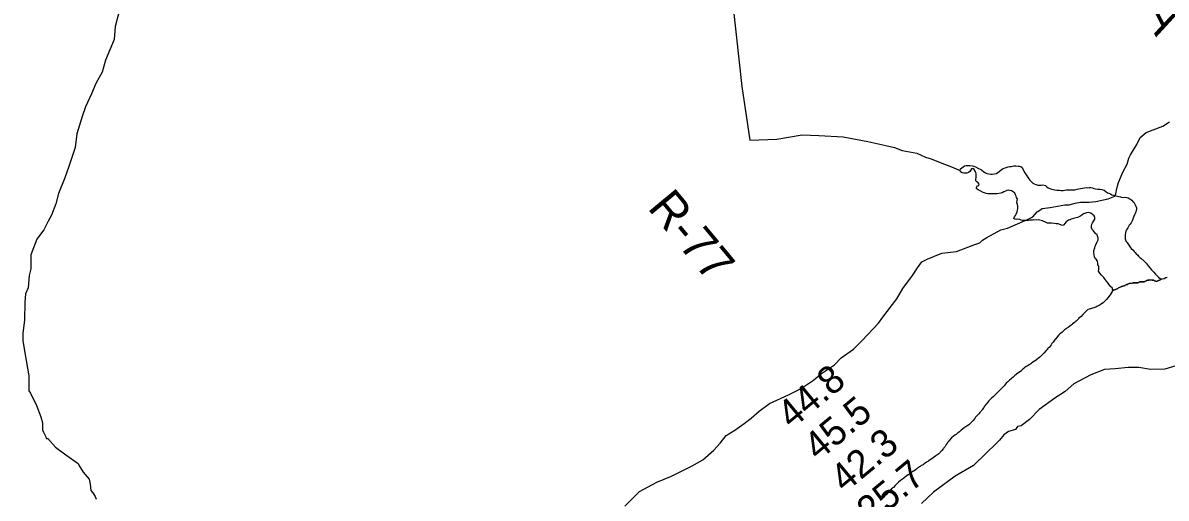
# Model space of a CAD drawing. Extents: x 3146026 to 3183936, y 897894 to 923344.
# Drawn here: x 3162294 to 3165052, y 916199 to 917345 of the extents above; entities that cross this region are included whole.
import ezdxf

# ---------------------------------------------------------------- set-up
doc = ezdxf.new("R2010")
doc.units = 0
for name, color, linetype in [('V-RIVR-EDGE', 7, 'Continuous'), ('V-RIVR-RANG', 7, 'Continuous'), ('V-RIVR-RANG-IDEN', 7, 'Continuous'), ('V-SITE-VEGE', 7, 'Continuous'), ('V-TOPO-SHOR', 7, 'Continuous')]:
    doc.layers.add(name, color=color, linetype=linetype)

msp = doc.modelspace()

# ---------------------------------------------------------------- linework, layer by layer
at = {"layer": 'V-RIVR-EDGE'}
msp.add_lwpolyline([(3165075.6, 916517.8), (3165048.8, 916509.7), (3165014.7, 916509.2), (3164986.7, 916513.8), (3164960.5, 916513.9), (3164929.1, 916510.6), (3164903.8, 916508.8), (3164870.9, 916496.4), (3164829.7, 916474.3), (3164808.7, 916456.4), (3164783.4, 916440), (3164745.5, 916412.4), (3164722.9, 916388.4), (3164702.5, 916373.2), (3164693.7, 916371.7), (3164688.5, 916364.4), (3164681.1, 916362), (3164671.7, 916359.6), (3164660.7, 916351.4), (3164650, 916338.3), (3164641.5, 916329.8), (3164617.7, 916307), (3164587.4, 916277.8), (3164543.5, 916251.8), (3164491, 916213.2), (3164462.3, 916186.2)], dxfattribs=at)
at = {"layer": 'V-SITE-VEGE'}
for points in [[(3162531.5, 917390.7), (3162516.8, 917336.4), (3162514.7, 917305.1), (3162493.7, 917255.1), (3162485.3, 917225.8), (3162470.7, 917198.7), (3162460.2, 917173.7), (3162445.5, 917142.4), (3162437.1, 917119.5), (3162424.6, 917077.7), (3162420.3, 917044.3), (3162405.6, 916998.4), (3162395.2, 916971.3), (3162380.5, 916933.8), (3162374.2, 916908.7), (3162363.7, 916881.6), (3162355.3, 916867), (3162344.9, 916846.1), (3162336.5, 916835.7), (3162328.1, 916823.2), (3162319.8, 916802.3), (3162313.5, 916785.6), (3162313.4, 916752.2), (3162309.2, 916735.5), (3162307.1, 916706.3), (3162300.8, 916691.7), (3162298.7, 916670.8)], [(3164928.8, 916926.7), (3164930.9, 916932.9), (3164933, 916945.5), (3164937.2, 916960.1), (3164947.7, 916985.1), (3164958.2, 917003.9), (3164962.4, 917018.5), (3164966.6, 917026.8), (3164974.9, 917041.4), (3164981.2, 917051.9), (3164989.6, 917068.5), (3165004.2, 917081), (3165043.9, 917095.6), (3165060.6, 917106)], [(3163746.1, 916179.1), (3163781.7, 916214.5), (3163823.5, 916237.4), (3163859, 916252), (3163909.1, 916277), (3163934.2, 916291.5), (3163961.4, 916314.4), (3163976, 916331.1), (3163990.6, 916349.9), (3164011.5, 916362.4), (3164034.5, 916379), (3164051.2, 916391.5), (3164070.1, 916408.2), (3164095.1, 916427), (3164141.1, 916447.8), (3164170.3, 916462.3), (3164201.7, 916483.2), (3164218.4, 916497.8), (3164251.8, 916520.7), (3164268.6, 916537.3), (3164297.8, 916558.2), (3164318.7, 916579), (3164358.5, 916620.7), (3164368.9, 916635.3), (3164402.4, 916679.1), (3164417, 916704.1), (3164440.1, 916735.4), (3164452.6, 916754.2), (3164463.1, 916768.8), (3164475.6, 916775), (3164511.1, 916789.6), (3164546.6, 916793.7), (3164590.5, 916810.3), (3164603, 916814.5), (3164609.3, 916820.7), (3164619.7, 916827), (3164653.2, 916845.7), (3164669.9, 916849.8), (3164717.9, 916870.6), (3164730.4, 916876.9), (3164740.9, 916889.4), (3164745.1, 916891.5), (3164753.4, 916897.7), (3164772.2, 916899.8), (3164807.7, 916906), (3164818.2, 916906), (3164832.8, 916910.1), (3164845.3, 916912.2), (3164866.2, 916912.2), (3164882.9, 916914.2), (3164912.1, 916920.4), (3164928.8, 916926.7)], [(3165054.5, 916731.2), (3165051.5, 916730), (3165047.4, 916727.6), (3165042.5, 916727.1), (3165041.2, 916727.3), (3165029.2, 916721.2), (3165027.7, 916721.9), (3165023.9, 916722.7), (3165022.3, 916724.2), (3165018.5, 916724.2), (3165012.4, 916725), (3165010.8, 916724.3), (3165007, 916724.3), (3164999.3, 916720.5), (3164987.8, 916720.5), (3164987, 916719.7), (3164985.5, 916719), (3164984.7, 916718.2), (3164972.5, 916718.2), (3164970.2, 916717.5), (3164963.3, 916716.7), (3164959.4, 916715.2), (3164958.7, 916714.4), (3164956.4, 916713.7), (3164951, 916710.6), (3164947.9, 916709.9), (3164947.2, 916709.9), (3164944.9, 916709.1), (3164943.3, 916708.3), (3164941, 916707.6), (3164937.2, 916706.1), (3164935.6, 916704.5), (3164926.4, 916700.7), (3164925.7, 916699.9), (3164924.9, 916700.7), (3164922.6, 916700.7), (3164921.6, 916696.8), (3164919.7, 916693.2), (3164917.2, 916689.2), (3164911.6, 916682.2), (3164908.4, 916677.5), (3164905.7, 916675.3), (3164900.3, 916670.2), (3164896.4, 916667.3), (3164892.9, 916665.1), (3164888.3, 916662.4), (3164885.1, 916661), (3164882.4, 916659.5), (3164869.4, 916655.6), (3164866.5, 916654.4), (3164862.8, 916652.7), (3164855.7, 916646.4), (3164853.5, 916643.9), (3164851.1, 916641.7), (3164847.6, 916637.1), (3164844.2, 916634.4), (3164840.8, 916632), (3164840.4, 916631.2), (3164839.1, 916629.6), (3164838.4, 916628.9), (3164837.4, 916628.1), (3164836.6, 916627.1), (3164835.3, 916625.8), (3164834, 916625.3), (3164833.3, 916624.3), (3164831.5, 916622.8), (3164830.5, 916621.8), (3164826.7, 916619), (3164825.2, 916617.7), (3164823.6, 916616.7), (3164820.1, 916613.7), (3164815.8, 916610.7), (3164814.5, 916609.9), (3164813, 916608.6), (3164810.7, 916607.1), (3164809.7, 916606.6), (3164807.4, 916604.8), (3164804.8, 916602.6), (3164802.8, 916601), (3164801.3, 916599.3), (3164797.5, 916596.2), (3164795.2, 916594.2), (3164793.9, 916592.7), (3164792.9, 916591.9), (3164785.8, 916583.3), (3164784.5, 916582), (3164783.2, 916580), (3164779.4, 916575.2), (3164778.2, 916573.4), (3164776.6, 916571.7), (3164774.9, 916568.6), (3164772.3, 916565.6), (3164769.8, 916562.3), (3164767.7, 916560.3), (3164766.2, 916558.5)], [(3162298.7, 916670.8), (3162298.6, 916629.1), (3162294.4, 916595.7), (3162294.4, 916579), (3162298.5, 916553.9), (3162302.6, 916531), (3162308.8, 916493.4), (3162308.8, 916457.9), (3162312.9, 916451.6), (3162327.5, 916422.4), (3162337.9, 916395.2), (3162342.1, 916380.6), (3162342, 916363.9), (3162344.1, 916357.6), (3162350.4, 916345.1), (3162350.3, 916343), (3162354.5, 916343), (3162373.3, 916322.1), (3162398.3, 916303.3), (3162427.5, 916282.4), (3162429.6, 916278.2), (3162433.7, 916271.9), (3162440, 916261.5), (3162454.6, 916244.7), (3162456.6, 916232.2), (3162458.7, 916217.6), (3162462.9, 916211.3), (3162469.1, 916203), (3162471.2, 916196.7)], [(3164766.2, 916558.5), (3164765.7, 916557.5), (3164764.7, 916556.5), (3164762.9, 916554.9), (3164757.3, 916548.6), (3164749.2, 916540.5), (3164747.7, 916539.2), (3164746.6, 916538.2), (3164744.9, 916537), (3164739.8, 916532.4), (3164736, 916530.1), (3164735, 916529.1), (3164728.4, 916524.8), (3164726.3, 916523.3), (3164725.6, 916522.5), (3164723.3, 916521), (3164719.7, 916518.7), (3164716.7, 916517), (3164714.9, 916516.2), (3164713.6, 916515.5), (3164711.6, 916513.7), (3164710.6, 916513.2), (3164706.3, 916509.6), (3164703.2, 916506.6), (3164701.4, 916505.1), (3164691.5, 916498), (3164690.3, 916497), (3164689.5, 916496.2), (3164687.2, 916494.4), (3164683.2, 916490.7), (3164680.1, 916488.1), (3164678.3, 916486.9), (3164674.5, 916483.1), (3164673.5, 916482.3), (3164672.7, 916481.5), (3164671.5, 916480), (3164670.5, 916479.5), (3164666.6, 916475.7), (3164664.1, 916472.9), (3164661.1, 916469.9), (3164660, 916468.4), (3164648.6, 916457), (3164644.8, 916452.9), (3164638.7, 916446.8), (3164634.6, 916443.3), (3164631.1, 916439.8), (3164629.3, 916438.2), (3164627, 916436), (3164624.7, 916433.4), (3164621.2, 916429.1), (3164618.9, 916426.6), (3164617.9, 916425.1), (3164617.1, 916424.3), (3164612.8, 916418.5), (3164611.5, 916417), (3164609.7, 916413.9), (3164608.2, 916412.1), (3164606.7, 916409.9), (3164605.7, 916408.6), (3164602.9, 916405.6), (3164600.3, 916402.5), (3164598, 916400), (3164595.8, 916397.7), (3164592.7, 916394.2), (3164590.4, 916390.9), (3164586.3, 916386.3), (3164584.8, 916384.3), (3164581.5, 916381), (3164580.2, 916379.5), (3164576.4, 916375.9), (3164572.4, 916372.9), (3164571.1, 916372.4), (3164568.8, 916371.1), (3164567.5, 916370.4), (3164566, 916369.1), (3164565, 916368.6), (3164557.9, 916362.8), (3164556.1, 916361), (3164553.6, 916359), (3164551, 916357.2), (3164550, 916356.7), (3164549.3, 916355.9), (3164548, 916354.4), (3164546.7, 916353.4), (3164545.5, 916352.7), (3164542.4, 916350.4), (3164534.5, 916344), (3164528.9, 916338.2), (3164526.7, 916334.9), (3164525.1, 916333.2), (3164523.9, 916331.1), (3164521.6, 916328.3), (3164519.8, 916324.8), (3164518.8, 916323.5), (3164517.5, 916321.5), (3164516.2, 916320), (3164515.5, 916318.5), (3164510.6, 916312.9), (3164503.8, 916306), (3164501.5, 916304), (3164500, 916303)], [(3164500, 916303), (3164499, 916302.5), (3164496.4, 916300.5), (3164489.8, 916296.4), (3164479.7, 916289.1), (3164478.6, 916288.6), (3164477.1, 916287.3), (3164475.1, 916286.1), (3164473.3, 916284.8), (3164472, 916283.8), (3164467.5, 916280.5), (3164465.9, 916279.2), (3164463.9, 916278), (3164461.6, 916277.2), (3164459.1, 916275.2), (3164457.1, 916274.2), (3164455, 916272.9), (3164453.5, 916271.6), (3164450.5, 916269.6), (3164446.4, 916266.3), (3164443.3, 916264), (3164442.3, 916263.8), (3164438, 916260.5), (3164435, 916258.5), (3164433.2, 916257), (3164431.4, 916256), (3164429.9, 916254.7), (3164423.3, 916249.9), (3164421, 916248.4), (3164419.2, 916247.3), (3164415.9, 916244.8), (3164411.1, 916241.5), (3164406.5, 916237), (3164403.5, 916234.2), (3164398.6, 916229.4), (3164394.3, 916224.8), (3164390, 916221), (3164388.2, 916219.2), (3164385.9, 916217.5), (3164384.7, 916215.7), (3164380.9, 916211.9), (3164376.5, 916207.1), (3164375.3, 916205.8), (3164373.2, 916203.5), (3164370.9, 916200.8), (3164364.8, 916195.4)]]:
    msp.add_lwpolyline(points, dxfattribs=at)
at = {"layer": 'V-TOPO-SHOR'}
for points in [[(3163992.9, 917514.7), (3164028.4, 917191.6), (3164048.1, 917062.5), (3164112.9, 917064.9), (3164174.2, 917074.6), (3164214.5, 917073.3), (3164272.8, 917070.4), (3164332.3, 917059), (3164376.1, 917049.3), (3164397.3, 917044.5), (3164415.2, 917037.4), (3164450.5, 917030.8), (3164472.1, 917021.2), (3164485.2, 917017.1), (3164510.9, 917007), (3164530.1, 916999.4), (3164555.1, 916989)], [(3164687, 916934.1), (3164683.3, 916937.8), (3164679.4, 916940), (3164674.8, 916941), (3164671.3, 916941.2), (3164667.7, 916940.7), (3164664.3, 916939), (3164660.6, 916937.6), (3164656.7, 916935.2), (3164653.5, 916934.2), (3164644.7, 916933), (3164640, 916932.8), (3164634.6, 916932.3), (3164631, 916932.5), (3164626.3, 916932.5), (3164622.4, 916933), (3164618.3, 916933.8), (3164614.4, 916935), (3164610.7, 916936.2), (3164604.8, 916939.2), (3164602.1, 916940.9), (3164598.7, 916942.6), (3164596, 916944.1), (3164593.8, 916946.3), (3164595.3, 916949.5), (3164597.3, 916951.9), (3164600.7, 916952.9), (3164601.5, 916956.3), (3164599, 916959.3), (3164595.4, 916961.5), (3164593.2, 916963.7), (3164592.9, 916968.1), (3164593.7, 916972.2), (3164594.2, 916977.9), (3164593.7, 916981), (3164593, 916984), (3164591.5, 916987.4), (3164588.8, 916991.6), (3164585.9, 916993.8), (3164582.5, 916993), (3164580, 916988.9), (3164578.5, 916986.2), (3164575.1, 916983.8), (3164571.4, 916982.6), (3164568, 916982.6), (3164563.9, 916982.6), (3164560, 916983.6), (3164556.3, 916985.8), (3164555.1, 916989), (3164556.5, 916992.6), (3164559, 916995.6), (3164562.2, 916997.7), (3164565.6, 916999.9), (3164569.8, 917000.7), (3164574.9, 917001.1), (3164578.6, 917001.1), (3164585.4, 917000.1), (3164588.4, 916999.4), (3164592.5, 916997.9), (3164599.8, 916994), (3164603.3, 916992), (3164606.4, 916990.3), (3164612.8, 916985.9), (3164616.4, 916983.4), (3164619.9, 916981.9), (3164629.6, 916980), (3164632.8, 916980.2), (3164637, 916980.7), (3164642.6, 916981.9), (3164646.3, 916983.8), (3164649.5, 916986.5), (3164654.1, 916990.2), (3164657.8, 916992.6), (3164661.2, 916994.6), (3164666.1, 916996.5), (3164671, 916997.7), (3164674.9, 916998.4), (3164678.3, 916998.7), (3164684.9, 916999.9), (3164689.6, 916999.9), (3164695, 916999.6), (3164698.4, 916999.4), (3164701.3, 916998.4), (3164704.5, 916996.4), (3164708.4, 916989.3), (3164711.1, 916983.2), (3164714.2, 916978.5), (3164717.4, 916973.9), (3164721.1, 916969.2), (3164723.5, 916966), (3164726.4, 916962.6), (3164730.8, 916958.7), (3164734, 916956.7), (3164737.6, 916955), (3164742.8, 916953.8), (3164746.2, 916953.3), (3164751.1, 916953.5), (3164755, 916954), (3164760.9, 916952.5), (3164764.3, 916949.8), (3164768, 916946.9)], [(3164768, 916946.9), (3164775.3, 916944.1), (3164779.7, 916942.9), (3164783.8, 916942.4), (3164788.5, 916941.9), (3164794.6, 916941.4), (3164799, 916940.4), (3164804.1, 916940.9), (3164808, 916941.6), (3164812.2, 916942.3), (3164815.6, 916942.1), (3164818.8, 916942.3), (3164823, 916942.6), (3164826.6, 916942.6), (3164832, 916942.3), (3164837.9, 916943.7), (3164845.5, 916945.4), (3164850.4, 916946.4), (3164855.5, 916947.4), (3164859.6, 916947.6), (3164862.8, 916947.4), (3164867.5, 916947.6), (3164870.9, 916948.1), (3164874.8, 916946.8), (3164877.7, 916945.4), (3164882.1, 916944.4), (3164887.5, 916943.9), (3164892.4, 916943.9), (3164897.3, 916943.1), (3164902.4, 916941.4), (3164906.8, 916938), (3164910.5, 916935.5), (3164913.7, 916934.3), (3164918.3, 916932.3), (3164921.5, 916930.6), (3164924.9, 916929.4), (3164927.8, 916928.6), (3164937.8, 916926.1), (3164942.2, 916925.1), (3164946.6, 916924.2), (3164954.2, 916924.4), (3164960.8, 916923.1), (3164965, 916920.7), (3164969.4, 916917.3), (3164972, 916914.6), (3164974.2, 916912.4), (3164976.9, 916907.5), (3164978.9, 916903.1), (3164980.6, 916898.6), (3164980.8, 916894.7), (3164978.1, 916886.9), (3164975.9, 916882.3), (3164973.4, 916876.4), (3164971.9, 916872), (3164970, 916867.4), (3164967.8, 916863), (3164965.5, 916859.3), (3164962.9, 916856.9), (3164961.4, 916854.2), (3164959.7, 916851), (3164957.9, 916848.3), (3164956.2, 916845.6), (3164955, 916842.5), (3164953.8, 916839), (3164953.3, 916834.2), (3164953.2, 916829), (3164953.7, 916824.4), (3164954.5, 916821.4), (3164955.9, 916818), (3164957.9, 916815.3), (3164960.5, 916811.2), (3164963.7, 916806.5), (3164965.2, 916803.8), (3164967.9, 916801.1), (3164973, 916796.5), (3164975.2, 916793.8), (3164977.4, 916791.1), (3164980, 916788.1), (3164983.5, 916784.4), (3164985.9, 916782), (3164988.8, 916779.5), (3164991.3, 916777.6), (3164999.1, 916770.2), (3165004.2, 916765.1), (3165009.1, 916759.2), (3165012.5, 916754.3), (3165016.9, 916749.6), (3165020, 916746.2), (3165022.5, 916744), (3165026.6, 916739.3), (3165029.1, 916736.9), (3165031.5, 916734.2), (3165033.7, 916731.7), (3165038.3, 916727.8), (3165041.2, 916727.3)], [(3164922.6, 916700.7), (3164922.6, 916705.1), (3164918, 916709.3), (3164915.3, 916712.7), (3164912.4, 916716.9), (3164908.5, 916721.8), (3164903.6, 916728.4), (3164901.7, 916731.1), (3164896.5, 916736.5), (3164891.9, 916741.6), (3164889, 916746.5), (3164889.5, 916750.4), (3164890.2, 916755.3), (3164889.5, 916758.5), (3164887.5, 916761.5), (3164887.6, 916765.4), (3164886.3, 916770.7), (3164883.4, 916774.9), (3164881.2, 916777.1), (3164879.5, 916780.5), (3164878.8, 916785.2), (3164878.1, 916790.8), (3164877.9, 916796.2), (3164880.1, 916802.3), (3164881.3, 916806.5), (3164882.3, 916809.4), (3164885, 916815.5), (3164888.2, 916821.6), (3164888, 916825.8), (3164887, 916830.9), (3164885.5, 916834.6), (3164882.8, 916836.3), (3164879.2, 916840.2), (3164876, 916843.9), (3164873.8, 916846.8), (3164871.9, 916851), (3164871.9, 916855.1), (3164872.9, 916859.5), (3164874.8, 916863), (3164878, 916867.4), (3164879.8, 916871.8), (3164880, 916875.9), (3164878.6, 916879.6), (3164870.7, 916885.7), (3164867.6, 916887.2), (3164863.9, 916887.4), (3164859.7, 916887.2), (3164852.6, 916884.5), (3164848.7, 916881.4), (3164844.3, 916878.2), (3164838.4, 916876), (3164831.6, 916873.8), (3164828.7, 916873.1), (3164823.3, 916871.2), (3164820.3, 916870.2), (3164816.9, 916869), (3164813.2, 916867), (3164810.8, 916865.1), (3164807.6, 916861.4), (3164805.4, 916858), (3164802.4, 916856.5), (3164795.4, 916858.8), (3164791.5, 916860.2), (3164786.6, 916860.7), (3164782.9, 916861), (3164775.8, 916861.7), (3164770.4, 916861.8), (3164766.3, 916862), (3164762.4, 916863.7), (3164754.1, 916867.2), (3164747.2, 916868.9), (3164743.3, 916869.6), (3164739.9, 916869.4), (3164732.8, 916869.7), (3164729.6, 916869.4), (3164724.2, 916869), (3164719.8, 916868.2), (3164716.2, 916868), (3164710, 916868.3), (3164705.9, 916868.5), (3164702.7, 916869.5), (3164699, 916870.5), (3164694.4, 916871.5), (3164690.7, 916870.8), (3164686.8, 916871.3), (3164684.4, 916873.5), (3164686.1, 916877.6), (3164688.6, 916880.3), (3164690.8, 916883.5), (3164693, 916889.3), (3164693.7, 916894), (3164694.2, 916897.6), (3164694.2, 916903.3), (3164693.3, 916907.2), (3164691.8, 916910.6), (3164692.6, 916916.7), (3164693.8, 916919.7), (3164691.1, 916923.8), (3164690.1, 916927), (3164689.2, 916930.4), (3164687, 916934.1)], [(3164922.6, 916700.7), (3164924.9, 916700.7), (3164925.7, 916699.9), (3164926.4, 916700.7), (3164935.6, 916704.5), (3164937.2, 916706.1), (3164941, 916707.6), (3164943.3, 916708.3), (3164944.9, 916709.1), (3164947.2, 916709.9), (3164947.9, 916709.9), (3164951, 916710.6), (3164956.4, 916713.7), (3164958.7, 916714.4), (3164959.4, 916715.2), (3164963.3, 916716.7), (3164970.2, 916717.5), (3164972.5, 916718.2), (3164977.8, 916718.2), (3164983.2, 916718.2), (3164984.7, 916718.2), (3164985.5, 916719), (3164987, 916719.7), (3164987.8, 916720.5), (3164992.4, 916720.5), (3164993.9, 916720.5), (3164999.3, 916720.5), (3165002.4, 916722), (3165005.5, 916723.5), (3165007, 916724.3), (3165008.5, 916724.3), (3165010.8, 916724.3), (3165012.4, 916725), (3165018.5, 916724.2), (3165022.3, 916724.2), (3165023.9, 916722.7), (3165027.7, 916721.9), (3165029.2, 916721.2), (3165041.2, 916727.3)]]:
    msp.add_lwpolyline(points, dxfattribs=at)

# ---------------------------------------------------------------- texts
at = {"layer": 'V-RIVR-RANG'}
for s, p in [('44.8', (3164149.1, 916363.7)), ('45.5', (3164213, 916286.8)), ('42.3', (3164277, 916209.9)), ('25.7', (3164340.9, 916133))]:
    msp.add_text(s, height=67, rotation=39.5983, dxfattribs=at).set_placement(p)
at = {"layer": 'V-RIVR-RANG-IDEN'}
for s, rotation, p in [('R-75A', 297.1925, (3164884.3, 917589.7)), ('R-77', 309.7396, (3163799.4, 916898.3))]:
    msp.add_text(s, height=83, rotation=rotation, dxfattribs=at).set_placement(p)

doc.saveas('drawing.dxf')
